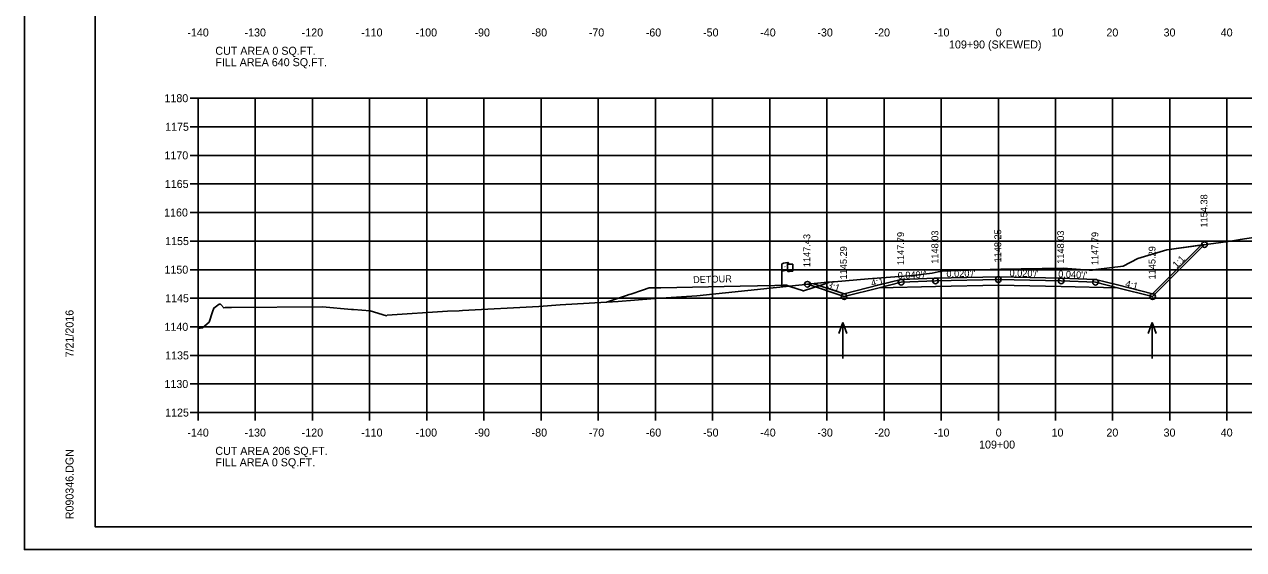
# Model space of a CAD drawing. Extents: x 1368971 to 1374497, y 378717 to 381839.
# Drawn here: x 1369472.5 to 1369685.8, y 379075.2 to 379167.1 of the extents above; entities that cross this region are included whole.
import ezdxf

# ---------------------------------------------------------------- set-up
doc = ezdxf.new("R2010")
doc.units = 0
for name, color, linetype in [('E_Existing ROW', 7, 'Continuous'), ('R_Alt Surface', 7, 'Continuous'), ('R_Axis', 7, 'Continuous'), ('R_Axis Annot', 7, 'Continuous'), ('R_Border', 7, 'Continuous'), ('R_Contours', 7, 'Continuous'), ('R_Exist Surface', 7, 'Continuous'), ('R_Fin Surface', 7, 'Continuous'), ('R_Grid', 7, 'Continuous'), ('R_No Plot', 7, 'Continuous'), ('R_Water Annot', 7, 'Continuous'), ('R_Xsect Elev', 7, 'Continuous'), ('R_Xsect Slope', 7, 'Continuous')]:
    doc.layers.add(name, color=color, linetype=linetype)

msp = doc.modelspace()

# ---------------------------------------------------------------- linework, layer by layer
at = {"layer": 'E_Existing ROW'}
for p, q in [((1369605.03, 379121.11), (1369605.03, 379125.06)), ((1369606.02, 379125.15), (1369606.02, 379125.14)), ((1369606.02, 379125.14), (1369606.02, 379123.91)), ((1369606.19, 379125.31), (1369606.19, 379125.07)), ((1369606.96, 379125.12), (1369606.96, 379123.88))]:
    msp.add_line(p, q, dxfattribs=at)
for centre, radius, start, end in [((1369606.1, 379125.15), 0.078, 88.6458, 274.2828), ((1369606.1, 379123.91), 0.0783, 180, 273.9564), ((1369606.11, 379125.31), 0.0783, 263.0712, 93.9564)]:
    msp.add_arc(centre, radius, start, end, dxfattribs=at)
for centre, major_axis, ratio, start_param, end_param in [((1369606.61, 379125.1), (-1.58, -0.04), 0.19887, 5.030368, 6.283185), ((1369606.61, 379123.78), (-1.58, -0.04), 0.19887, 5.083035, 6.194897), ((1369607.32, 379125.22), (-1.23, -0.13), 0.052933, 0.159456, 1.268315), ((1369607.32, 379123.98), (-1.23, -0.13), 0.052933, 0.159456, 1.268315)]:
    msp.add_ellipse(centre, major_axis=major_axis, ratio=ratio, start_param=start_param, end_param=end_param, dxfattribs=at)
at = {"layer": 'R_Alt Surface'}
msp.add_lwpolyline([(1369622.1, 379120.98), (1369631.93, 379121.18), (1369642.93, 379121.4), (1369653.93, 379121.18), (1369663.76, 379120.98)], dxfattribs=at)
at = {"layer": 'R_Axis'}
for p, q in [((1369501.53, 379154.14), (1369502.93, 379154.14)), ((1369502.93, 379099.14), (1369502.93, 379154.14)), ((1369501.53, 379149.14), (1369502.93, 379149.14)), ((1369501.53, 379144.14), (1369502.93, 379144.14)), ((1369501.53, 379139.14), (1369502.93, 379139.14)), ((1369501.53, 379134.14), (1369502.93, 379134.14)), ((1369501.53, 379129.14), (1369502.93, 379129.14)), ((1369501.53, 379124.14), (1369502.93, 379124.14)), ((1369501.53, 379119.14), (1369502.93, 379119.14)), ((1369501.53, 379114.14), (1369502.93, 379114.14)), ((1369501.53, 379109.14), (1369502.93, 379109.14)), ((1369501.53, 379104.14), (1369502.93, 379104.14)), ((1369501.53, 379099.14), (1369502.93, 379099.14)), ((1369502.93, 379099.14), (1369782.93, 379099.14)), ((1369502.93, 379097.74), (1369502.93, 379099.14)), ((1369512.93, 379097.74), (1369512.93, 379099.14)), ((1369522.93, 379097.74), (1369522.93, 379099.14)), ((1369532.93, 379097.74), (1369532.93, 379099.14)), ((1369542.93, 379097.74), (1369542.93, 379099.14)), ((1369552.93, 379097.74), (1369552.93, 379099.14)), ((1369562.93, 379097.74), (1369562.93, 379099.14)), ((1369572.93, 379097.74), (1369572.93, 379099.14)), ((1369582.93, 379097.74), (1369582.93, 379099.14)), ((1369592.93, 379097.74), (1369592.93, 379099.14)), ((1369602.93, 379097.74), (1369602.93, 379099.14)), ((1369612.93, 379097.74), (1369612.93, 379099.14)), ((1369622.93, 379097.74), (1369622.93, 379099.14)), ((1369632.93, 379097.74), (1369632.93, 379099.14)), ((1369642.93, 379097.74), (1369642.93, 379099.14)), ((1369652.93, 379097.74), (1369652.93, 379099.14)), ((1369662.93, 379097.74), (1369662.93, 379099.14)), ((1369672.93, 379097.74), (1369672.93, 379099.14)), ((1369682.93, 379097.74), (1369682.93, 379099.14))]:
    msp.add_line(p, q, dxfattribs=at)
at = {"layer": 'R_Border'}
for p, q in [((1369484.93, 379079.14), (1369484.93, 379284.6)), ((1369484.93, 379079.14), (1369484.93, 379079.14)), ((1369801.11, 379079.14), (1369484.93, 379079.14))]:
    msp.add_line(p, q, dxfattribs=at)
at = {"layer": 'R_Contours'}
msp.add_lwpolyline([(1369609.52, 379121.58), (1369613.06, 379121.94), (1369613.9, 379121.99), (1369614.19, 379122.02), (1369620.17, 379122.56), (1369627.95, 379123.11), (1369631.35, 379123.51), (1369632.41, 379123.75), (1369633.12, 379123.87), (1369635.89, 379123.97), (1369643.34, 379124.24), (1369646.94, 379124.28), (1369654.26, 379124.4), (1369658.83, 379124.08), (1369659.19, 379124.04), (1369659.42, 379124.07), (1369659.96, 379124.16), (1369664.76, 379124.78), (1369667.32, 379126.09), (1369672.44, 379127.62), (1369679.01, 379128.52), (1369669.93, 379119.44), (1369663.76, 379120.98), (1369653.93, 379121.18), (1369642.93, 379121.4), (1369631.93, 379121.18), (1369622.1, 379120.98), (1369615.93, 379119.44)], close=True, dxfattribs=at)
at = {"layer": 'R_Exist Surface'}
msp.add_lwpolyline([(1369502.93, 379113.85), (1369503.71, 379113.94), (1369504.84, 379114.97), (1369505.45, 379116.74), (1369505.65, 379117.41), (1369506.63, 379118.12), (1369506.85, 379118.09), (1369506.91, 379118.04), (1369507.4, 379117.46), (1369507.64, 379117.51), (1369508.75, 379117.52), (1369524.7, 379117.63), (1369529.76, 379117.18), (1369530.11, 379117.17), (1369533.04, 379116.91), (1369535.86, 379116.08), (1369535.99, 379116.16), (1369546.53, 379116.86), (1369546.57, 379116.86), (1369548.57, 379116.94), (1369549.17, 379116.99), (1369562.56, 379117.67), (1369566.26, 379117.99), (1369576.4, 379118.57), (1369582.12, 379119.06), (1369590.17, 379119.56), (1369613.06, 379121.94), (1369613.9, 379121.99), (1369614.19, 379122.02), (1369620.17, 379122.56), (1369627.95, 379123.11), (1369631.35, 379123.51), (1369632.41, 379123.75), (1369633.12, 379123.87), (1369635.89, 379123.97), (1369643.34, 379124.24), (1369646.94, 379124.28), (1369654.26, 379124.4), (1369658.83, 379124.08), (1369659.19, 379124.04), (1369659.42, 379124.07), (1369659.96, 379124.16), (1369664.76, 379124.78), (1369667.32, 379126.09), (1369672.44, 379127.62), (1369683.16, 379129.09), (1369684.62, 379129.28), (1369685.22, 379129.39), (1369688, 379129.83)], dxfattribs=at)
at = {"layer": 'R_Fin Surface'}
for points in [[(1369609.52, 379121.58), (1369615.93, 379119.44), (1369622.1, 379120.98), (1369625.93, 379121.94), (1369631.93, 379122.18), (1369642.93, 379122.4), (1369653.93, 379122.18), (1369659.93, 379121.94), (1369663.76, 379120.98), (1369669.93, 379119.44), (1369679.01, 379128.52)], [(1369610.65, 379121.69), (1369615.93, 379119.93), (1369622.1, 379121.48), (1369625.93, 379122.43), (1369631.93, 379122.67), (1369642.93, 379122.89), (1369653.93, 379122.67), (1369659.93, 379122.43), (1369663.76, 379121.48), (1369669.93, 379119.93), (1369678.44, 379128.44)], [(1369574.37, 379118.45), (1369576.99, 379119.33), (1369577.85, 379119.61), (1369578.35, 379119.78), (1369578.65, 379119.88), (1369580.68, 379120.55), (1369581.85, 379120.94), (1369583.13, 379120.97), (1369583.85, 379120.98), (1369597.78, 379121.26), (1369603.85, 379121.38), (1369605.3, 379121.4), (1369605.85, 379121.42), (1369606.62, 379121.16), (1369608.68, 379120.47), (1369608.81, 379120.43), (1369608.85, 379120.41), (1369611.92, 379121.44), (1369613.28, 379121.89)]]:
    msp.add_lwpolyline(points, dxfattribs=at)
at = {"layer": 'R_Grid'}
for p, q in [((1369502.93, 379154.14), (1369782.93, 379154.14)), ((1369502.93, 379099.14), (1369502.93, 379154.14)), ((1369512.93, 379099.14), (1369512.93, 379154.14)), ((1369522.93, 379099.14), (1369522.93, 379154.14)), ((1369532.93, 379099.14), (1369532.93, 379154.14)), ((1369542.93, 379099.14), (1369542.93, 379154.14)), ((1369552.93, 379099.14), (1369552.93, 379154.14)), ((1369562.93, 379099.14), (1369562.93, 379154.14)), ((1369572.93, 379099.14), (1369572.93, 379154.14)), ((1369582.93, 379099.14), (1369582.93, 379154.14)), ((1369592.93, 379099.14), (1369592.93, 379154.14)), ((1369602.93, 379099.14), (1369602.93, 379154.14)), ((1369612.93, 379099.14), (1369612.93, 379154.14)), ((1369622.93, 379099.14), (1369622.93, 379154.14)), ((1369632.93, 379099.14), (1369632.93, 379154.14)), ((1369642.93, 379099.14), (1369642.93, 379154.14)), ((1369652.93, 379099.14), (1369652.93, 379154.14)), ((1369662.93, 379099.14), (1369662.93, 379154.14)), ((1369672.93, 379099.14), (1369672.93, 379154.14)), ((1369682.93, 379099.14), (1369682.93, 379154.14)), ((1369502.93, 379149.14), (1369782.93, 379149.14)), ((1369502.93, 379144.14), (1369782.93, 379144.14)), ((1369502.93, 379139.14), (1369782.93, 379139.14)), ((1369502.93, 379134.14), (1369782.93, 379134.14)), ((1369502.93, 379129.14), (1369782.93, 379129.14)), ((1369502.93, 379124.14), (1369782.93, 379124.14)), ((1369502.93, 379119.14), (1369782.93, 379119.14)), ((1369502.93, 379114.14), (1369782.93, 379114.14)), ((1369502.93, 379109.14), (1369782.93, 379109.14)), ((1369502.93, 379104.14), (1369782.93, 379104.14)), ((1369502.93, 379099.14), (1369782.93, 379099.14))]:
    msp.add_line(p, q, dxfattribs=at)
at = {"layer": 'R_No Plot'}
msp.add_line((1369472.53, 379075.17), (1369805.86, 379075.17), dxfattribs=at)
for points in [[(1369472.52, 379288.5), (1369805.86, 379288.5), (1369805.86, 379075.16), (1369472.52, 379075.16)], [(1369718.85, 379284.6), (1369718.85, 379274.72), (1369754.58, 379274.72), (1369754.58, 379271.8), (1369777.78, 379271.8), (1369777.78, 379248.59), (1369801.11, 379248.59), (1369801.11, 379079.14), (1369484.93, 379079.14), (1369484.93, 379284.6)]]:
    msp.add_lwpolyline(points, close=True, dxfattribs=at)
for centre in [(1369679.01, 379128.52), (1369609.52, 379121.58), (1369625.93, 379121.94), (1369631.93, 379122.18), (1369642.93, 379122.4), (1369653.93, 379122.18), (1369659.93, 379121.94), (1369615.93, 379119.44), (1369669.93, 379119.44)]:
    msp.add_circle(centre, 0.5, dxfattribs=at)
at = {"layer": 'R_Water Annot'}
for p, q in [((1369615.74, 379114.88), (1369615.04, 379112.96)), ((1369615.74, 379108.6), (1369615.74, 379114.88)), ((1369615.74, 379114.88), (1369616.44, 379112.96)), ((1369669.87, 379114.88), (1369669.17, 379112.96)), ((1369669.87, 379108.6), (1369669.87, 379114.88)), ((1369669.87, 379114.88), (1369670.57, 379112.96))]:
    msp.add_line(p, q, dxfattribs=at)

# ---------------------------------------------------------------- texts
at = {"layer": 'E_Existing ROW'}
for s, height, rotation, p in [('R ', 0.2, 9.9884, (1369605.55, 379124.56)), (' O', 0.2, 9.9884, (1369605.69, 379124.61)), ('W', 0.2, 351.1788, (1369606.02, 379124.44)), ('DWB 11-9-07', 0.001, 90, (1369606.19, 379125.07)), ('DWB 11-9-07', 0.001, 5.0717, (1369606.95, 379123.88)), ('DWB 11-9-07', 0.001, 90, (1369605.03, 379121.11))]:
    msp.add_text(s, height=height, rotation=rotation, dxfattribs=at).set_placement(p)
at = {"layer": 'R_Axis'}
msp.add_text('-', height=0.0001, dxfattribs=at).set_placement((1369502.93, 379099.14))
at = {"layer": 'R_Axis Annot'}
for s, p in [('-140', (1369501.04, 379164.94)), ('-130', (1369511.04, 379164.94)), ('-120', (1369521.04, 379164.94)), ('-110', (1369531.44, 379164.94)), ('-100', (1369540.98, 379164.94)), ('-90', (1369551.27, 379164.94)), ('-80', (1369561.27, 379164.94)), ('-70', (1369571.27, 379164.94)), ('-60', (1369581.24, 379164.94)), ('-50', (1369591.27, 379164.94)), ('-40', (1369601.27, 379164.94)), ('-30', (1369611.27, 379164.94)), ('-20', (1369621.27, 379164.94)), ('-10', (1369631.67, 379164.94)), ('0', (1369642.47, 379164.94)), ('10', (1369652.24, 379164.94)), ('20', (1369661.84, 379164.94)), ('30', (1369671.84, 379164.94)), ('40', (1369681.84, 379164.94)), ('109+90 (SKEWED)', (1369634.3, 379162.84)), ('CUT AREA 0 SQ.FT.', (1369505.93, 379161.74)), ('FILL AREA 640 SQ.FT.', (1369505.93, 379159.74)), ('1180', (1369497.03, 379153.44)), ('1175', (1369497.15, 379148.44)), ('1170', (1369497.03, 379143.44)), ('1165', (1369497.09, 379138.44)), ('1160', (1369496.97, 379133.44)), ('1155', (1369497.15, 379128.44)), ('1150', (1369497.03, 379123.44)), ('1145', (1369497.15, 379118.44)), ('1140', (1369497.03, 379113.44)), ('1135', (1369497.15, 379108.44)), ('1130', (1369497.03, 379103.44)), ('1125', (1369497.15, 379098.44)), ('-140', (1369501.04, 379094.94)), ('-130', (1369511.04, 379094.94)), ('-120', (1369521.04, 379094.94)), ('-110', (1369531.44, 379094.94)), ('-100', (1369540.98, 379094.94)), ('-90', (1369551.27, 379094.94)), ('-80', (1369561.27, 379094.94)), ('-70', (1369571.27, 379094.94)), ('-60', (1369581.24, 379094.94)), ('-50', (1369591.27, 379094.94)), ('-40', (1369601.27, 379094.94)), ('-30', (1369611.27, 379094.94)), ('-20', (1369621.27, 379094.94)), ('-10', (1369631.67, 379094.94)), ('0', (1369642.47, 379094.94)), ('10', (1369652.24, 379094.94)), ('20', (1369661.84, 379094.94)), ('30', (1369671.84, 379094.94)), ('40', (1369681.84, 379094.94)), ('109+00', (1369639.56, 379092.84)), ('CUT AREA 206 SQ.FT.', (1369505.93, 379091.74)), ('FILL AREA 0 SQ.FT.', (1369505.93, 379089.74))]:
    msp.add_text(s, height=1.4, dxfattribs=at).set_placement(p)
at = {"layer": 'R_Border'}
for s, p in [('7/21/2016', (1369481.12, 379108.79)), ('R090346.DGN', (1369481.12, 379080.47))]:
    msp.add_text(s, height=1.4, rotation=90, dxfattribs=at).set_placement(p)
at = {"layer": 'R_Water Annot'}
msp.add_text('DETOUR', height=1.2, rotation=1.4118, dxfattribs=at).set_placement((1369589.54, 379121.79))
at = {"layer": 'R_Xsect Elev'}
for s, p in [('1154.38', (1369679.51, 379131.52)), ('1147.43', (1369610.02, 379124.58)), ('1147.79', (1369626.43, 379124.94)), ('1148.03', (1369632.43, 379125.18)), ('1148.25', (1369643.43, 379125.4)), ('1148.03', (1369654.43, 379125.18)), ('1147.79', (1369660.43, 379124.94)), ('1145.29', (1369616.43, 379122.44)), ('1145.29', (1369670.43, 379122.44))]:
    msp.add_text(s, height=1.2, rotation=90, dxfattribs=at).set_placement(p)
at = {"layer": 'R_Xsect Slope'}
for s, rotation, p in [('1:1', 45, (1369674.12, 379124.33)), ("0.040'/'", 2.2906, (1369625.35, 379122.52)), ("0.020'/'", 1.1458, (1369633.86, 379122.82)), ("0.020'/'", 358.8542, (1369644.88, 379122.96)), ("0.040'/'", 357.7094, (1369653.39, 379122.8)), ('3:1', 341.5651, (1369612.88, 379120.98)), ('4:1', 14.0362, (1369620.81, 379121.17)), ('4:1', 345.9638, (1369665.05, 379121.17))]:
    msp.add_text(s, height=1.2, rotation=rotation, dxfattribs=at).set_placement(p)

doc.saveas('drawing.dxf')
